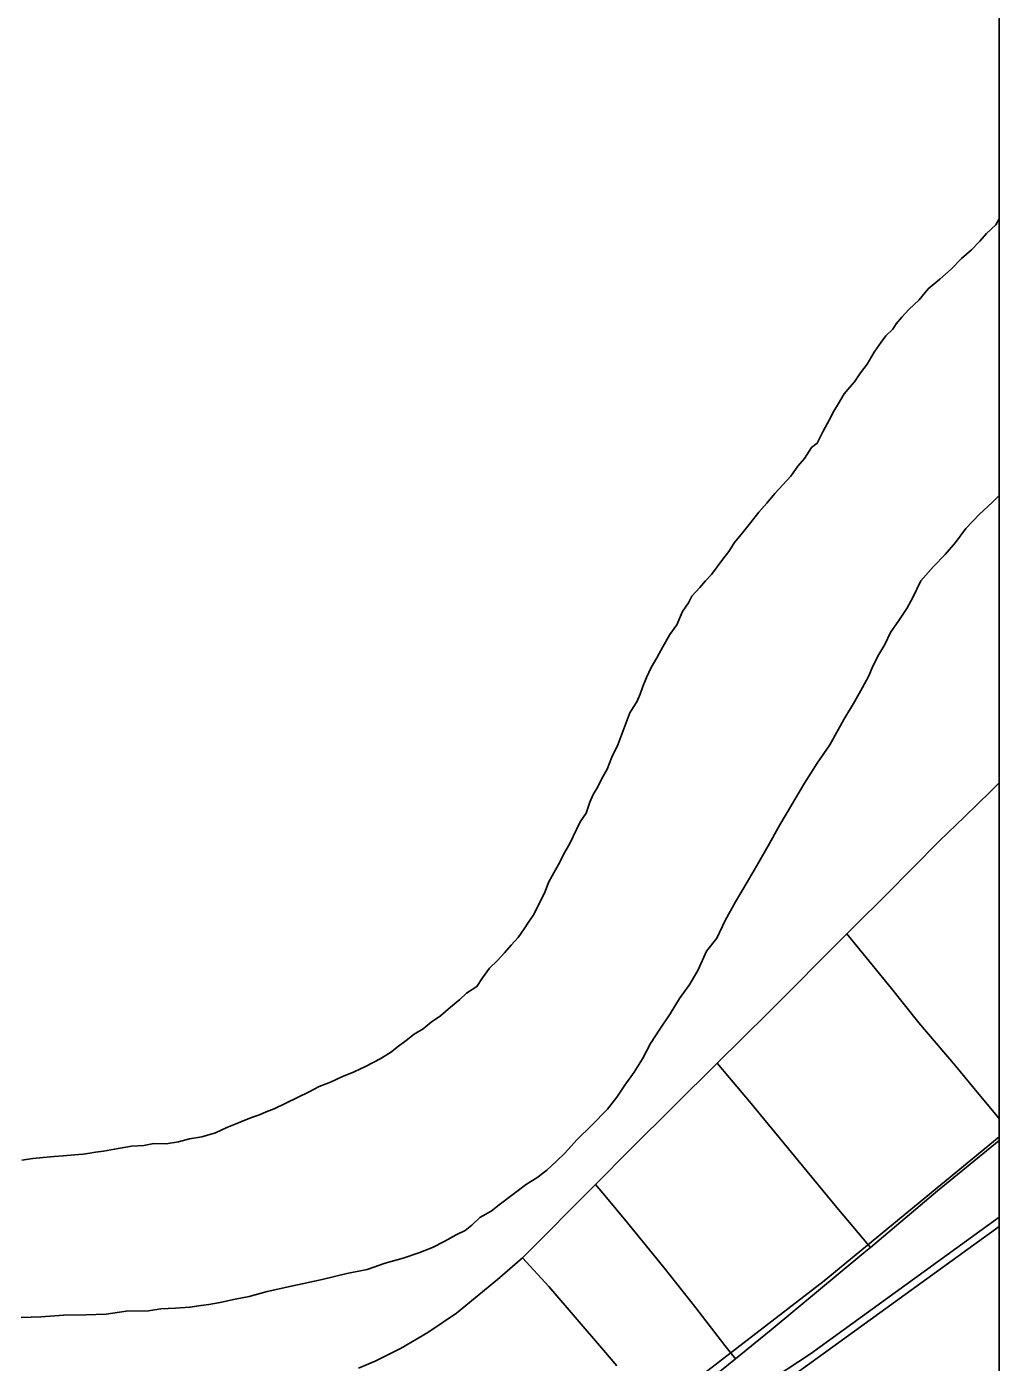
# Model space of a CAD drawing. Extents: x 2.1 to 73.9, y 4 to 26.
# Drawn here: x 48.593 to 48.7585, y 22.6448 to 22.8722 of the extents above; entities that cross this region are included whole.
import ezdxf

# ---------------------------------------------------------------- set-up
doc = ezdxf.new("R2010")
doc.units = 0
for name, color, linetype in [('GM_X_City_Street', 7, 'Continuous'), ('GM_X_County_Road', 7, 'Continuous'), ('GM_X_Major_River', 7, 'Continuous'), ('GM_X_Rail_Line', 7, 'Continuous'), ('SH_Data', 7, 'Continuous')]:
    doc.layers.add(name, color=color, linetype=linetype)

msp = doc.modelspace()

# ---------------------------------------------------------------- linework, layer by layer
at = {"layer": 'GM_X_City_Street'}
msp.add_line((48.67738, 22.66259), (48.68978, 22.67508), dxfattribs=at)
for points in [[(48.73258, 22.71774), (48.73389, 22.71905), (48.73917, 22.72429), (48.74834, 22.73357), (48.75259, 22.73767), (48.75705, 22.74198), (48.75853, 22.74348)], [(48.71052, 22.69571), (48.71918, 22.7043), (48.73258, 22.71774)], [(48.73258, 22.71774), (48.73432, 22.71561), (48.74017, 22.70846), (48.74482, 22.70262), (48.7511, 22.69529), (48.75425, 22.69142), (48.75815, 22.68672), (48.75853, 22.68626)], [(48.68978, 22.67508), (48.69577, 22.68111), (48.71052, 22.69571)], [(48.71052, 22.69571), (48.71262, 22.69323), (48.71602, 22.6892), (48.7309, 22.67116), (48.7345, 22.66686), (48.73659, 22.66437)], [(48.7014, 22.63518), (48.70433, 22.63767), (48.70884, 22.64151), (48.7136, 22.64538), (48.7197, 22.65033), (48.73546, 22.66342), (48.73659, 22.66437), (48.74799, 22.67398), (48.75853, 22.68256)], [(48.68978, 22.67508), (48.69164, 22.67285), (48.69522, 22.66856), (48.70147, 22.66088), (48.70687, 22.65406), (48.71181, 22.64768), (48.7136, 22.64538)], [(48.69344, 22.64421), (48.69113, 22.64685), (48.68182, 22.6577), (48.67738, 22.66259)]]:
    msp.add_lwpolyline(points, dxfattribs=at)
at = {"layer": 'GM_X_County_Road'}
msp.add_lwpolyline([(48.64944, 22.64378), (48.6523, 22.64499), (48.65673, 22.64719), (48.66126, 22.64984), (48.66612, 22.65314), (48.67309, 22.6589), (48.67738, 22.66259)], dxfattribs=at)
at = {"layer": 'GM_X_Major_River'}
for points in [[(48.75853, 22.83951), (48.75793, 22.83851), (48.75637, 22.83703), (48.7552, 22.83573), (48.75383, 22.83424), (48.75208, 22.83277), (48.75033, 22.83091), (48.74839, 22.82925), (48.74645, 22.82759), (48.74488, 22.82573), (48.74313, 22.82407), (48.74196, 22.82277), (48.74098, 22.82165), (48.74039, 22.82072), (48.73922, 22.81961), (48.73843, 22.81849), (48.73725, 22.81681), (48.73606, 22.81475), (48.73488, 22.81326), (48.73389, 22.81177), (48.73311, 22.81084), (48.73213, 22.80972), (48.73114, 22.80804), (48.73035, 22.80673), (48.72955, 22.80523), (48.72855, 22.80336), (48.72755, 22.80129), (48.72659, 22.80056), (48.7254, 22.79869), (48.72423, 22.79739), (48.72305, 22.79571), (48.72168, 22.79423), (48.72031, 22.79274), (48.71894, 22.79107), (48.71757, 22.78958), (48.7162, 22.78772), (48.71483, 22.78604), (48.71346, 22.78437), (48.71247, 22.78287), (48.71149, 22.78157), (48.7105, 22.78027), (48.70952, 22.77896), (48.70854, 22.77785), (48.70757, 22.77673), (48.7062, 22.77525), (48.7056, 22.77412), (48.70461, 22.77263), (48.70361, 22.77037), (48.70243, 22.7687), (48.70124, 22.76664), (48.70024, 22.76476), (48.69925, 22.76308), (48.69845, 22.76139), (48.69784, 22.75989), (48.69742, 22.75857), (48.69682, 22.75725), (48.69623, 22.75632), (48.69564, 22.75538), (48.6936, 22.74993), (48.6926, 22.74786), (48.69179, 22.7458), (48.6908, 22.74411), (48.69019, 22.7428), (48.6894, 22.74149), (48.6888, 22.74018), (48.68818, 22.73829), (48.68719, 22.7368), (48.68539, 22.73304), (48.6844, 22.73136), (48.6838, 22.73005), (48.68241, 22.72761), (48.68181, 22.72649), (48.6812, 22.72498), (48.6804, 22.7233), (48.6792, 22.72086), (48.67841, 22.71974), (48.67762, 22.71862), (48.67664, 22.71712), (48.67546, 22.71582), (48.67429, 22.71452), (48.67312, 22.71322)], [(48.75853, 22.83951), (48.75793, 22.83851), (48.75637, 22.83703), (48.7552, 22.83573), (48.75383, 22.83424), (48.75208, 22.83277), (48.75033, 22.83091), (48.74839, 22.82925), (48.74645, 22.82759), (48.74488, 22.82573), (48.74313, 22.82407), (48.74196, 22.82277), (48.74098, 22.82165), (48.74039, 22.82072), (48.73922, 22.81961), (48.73843, 22.81849), (48.73725, 22.81681), (48.73606, 22.81475), (48.73488, 22.81326), (48.73389, 22.81177), (48.73311, 22.81084), (48.73213, 22.80972), (48.73114, 22.80804), (48.73035, 22.80673), (48.72955, 22.80523), (48.72855, 22.80336), (48.72755, 22.80129), (48.72659, 22.80056), (48.7254, 22.79869), (48.72423, 22.79739), (48.72305, 22.79571), (48.72168, 22.79423), (48.72031, 22.79274), (48.71894, 22.79107), (48.71757, 22.78958), (48.7162, 22.78772), (48.71483, 22.78604), (48.71346, 22.78437), (48.71247, 22.78287), (48.71149, 22.78157), (48.7105, 22.78027), (48.70952, 22.77896), (48.70854, 22.77785), (48.70757, 22.77673), (48.7062, 22.77525), (48.7056, 22.77412), (48.70461, 22.77263), (48.70361, 22.77037), (48.70243, 22.7687), (48.70124, 22.76664), (48.70024, 22.76476), (48.69925, 22.76308), (48.69845, 22.76139), (48.69784, 22.75989), (48.69742, 22.75857), (48.69682, 22.75725), (48.69623, 22.75632), (48.69564, 22.75538), (48.6936, 22.74993), (48.6926, 22.74786), (48.69179, 22.7458), (48.6908, 22.74411), (48.69019, 22.7428), (48.6894, 22.74149), (48.6888, 22.74018), (48.68818, 22.73829), (48.68719, 22.7368), (48.68539, 22.73304), (48.6844, 22.73136), (48.6838, 22.73005), (48.68241, 22.72761), (48.68181, 22.72649), (48.6812, 22.72498), (48.6804, 22.7233), (48.6792, 22.72086), (48.67841, 22.71974), (48.67762, 22.71862), (48.67664, 22.71712), (48.67546, 22.71582), (48.67429, 22.71452), (48.67312, 22.71322)], [(48.59201, 22.65242), (48.59544, 22.65252), (48.59924, 22.65281), (48.60304, 22.6529), (48.60646, 22.653), (48.6099, 22.65349), (48.6137, 22.65358), (48.61579, 22.65391), (48.61827, 22.65403), (48.62074, 22.65416), (48.62265, 22.65449), (48.62398, 22.65465), (48.62589, 22.65498), (48.62818, 22.65549), (48.63085, 22.65599), (48.63391, 22.65686), (48.63773, 22.65772), (48.64327, 22.65891), (48.64747, 22.65994), (48.65091, 22.66061), (48.65397, 22.66167), (48.65703, 22.66255), (48.65972, 22.66343), (48.66202, 22.66432), (48.66413, 22.66541), (48.66606, 22.6665), (48.6676, 22.66722), (48.66876, 22.66814), (48.67012, 22.66943), (48.67205, 22.67052), (48.67341, 22.67163), (48.67805, 22.67512), (48.67979, 22.67621), (48.68153, 22.6775), (48.68309, 22.67898), (48.68464, 22.68046), (48.6866, 22.68269), (48.68913, 22.68509), (48.69186, 22.68787), (48.69343, 22.68992), (48.69481, 22.69198), (48.69638, 22.69421), (48.69777, 22.69646), (48.69916, 22.69908), (48.70074, 22.70151), (48.70252, 22.70412), (48.7041, 22.70674), (48.70587, 22.70917), (48.70726, 22.7116), (48.70867, 22.71479), (48.71044, 22.71703), (48.71184, 22.72003), (48.71363, 22.72321), (48.71562, 22.72658), (48.7176, 22.72995), (48.71939, 22.73313), (48.72118, 22.73632), (48.72316, 22.73968), (48.72535, 22.74343), (48.72752, 22.74679), (48.72969, 22.74996), (48.73207, 22.75427), (48.73386, 22.75727), (48.73525, 22.7597), (48.73625, 22.76157), (48.73705, 22.76345), (48.73805, 22.76532), (48.73904, 22.76701), (48.74004, 22.76907), (48.74142, 22.77113), (48.7428, 22.77318), (48.7438, 22.77505), (48.7452, 22.77787), (48.74735, 22.78028), (48.7493, 22.78232), (48.75106, 22.78437), (48.75283, 22.78679), (48.75517, 22.7892), (48.75731, 22.79123), (48.75853, 22.79239)], [(48.59201, 22.65242), (48.59544, 22.65252), (48.59924, 22.65281), (48.60304, 22.6529), (48.60646, 22.653), (48.6099, 22.65349), (48.6137, 22.65358), (48.61579, 22.65391), (48.61827, 22.65403), (48.62074, 22.65416), (48.62265, 22.65449), (48.62398, 22.65465), (48.62589, 22.65498), (48.62818, 22.65549), (48.63085, 22.65599), (48.63391, 22.65686), (48.63773, 22.65772), (48.64327, 22.65891), (48.64747, 22.65994), (48.65091, 22.66061), (48.65397, 22.66167), (48.65703, 22.66255), (48.65972, 22.66343), (48.66202, 22.66432), (48.66413, 22.66541), (48.66606, 22.6665), (48.6676, 22.66722), (48.66876, 22.66814), (48.67012, 22.66943), (48.67205, 22.67052), (48.67341, 22.67163), (48.67805, 22.67512), (48.67979, 22.67621), (48.68153, 22.6775), (48.68309, 22.67898), (48.68464, 22.68046), (48.6866, 22.68269), (48.68913, 22.68509), (48.69186, 22.68787), (48.69343, 22.68992), (48.69481, 22.69198), (48.69638, 22.69421), (48.69777, 22.69646), (48.69916, 22.69908), (48.70074, 22.70151), (48.70252, 22.70412), (48.7041, 22.70674), (48.70587, 22.70917), (48.70726, 22.7116), (48.70867, 22.71479), (48.71044, 22.71703), (48.71184, 22.72003), (48.71363, 22.72321), (48.71562, 22.72658), (48.7176, 22.72995), (48.71939, 22.73313), (48.72118, 22.73632), (48.72316, 22.73968), (48.72535, 22.74343), (48.72752, 22.74679), (48.72969, 22.74996), (48.73207, 22.75427), (48.73386, 22.75727), (48.73525, 22.7597), (48.73625, 22.76157), (48.73705, 22.76345), (48.73805, 22.76532), (48.73904, 22.76701), (48.74004, 22.76907), (48.74142, 22.77113), (48.7428, 22.77318), (48.7438, 22.77505), (48.7452, 22.77787), (48.74735, 22.78028), (48.7493, 22.78232), (48.75106, 22.78437), (48.75283, 22.78679), (48.75517, 22.7892), (48.75731, 22.79123), (48.75853, 22.79239)], [(48.67312, 22.71322), (48.67176, 22.71193), (48.67057, 22.71025), (48.66959, 22.70876), (48.66785, 22.70766), (48.66668, 22.70655), (48.66513, 22.70526), (48.66339, 22.70379), (48.66184, 22.70269), (48.66048, 22.70158), (48.65894, 22.70067), (48.65758, 22.69957), (48.65623, 22.69865), (48.65487, 22.69755), (48.65314, 22.69645), (48.65063, 22.69518), (48.64871, 22.69428), (48.6466, 22.69339), (48.64468, 22.69249), (48.64276, 22.69177), (48.64103, 22.69087), (48.63507, 22.68798), (48.63373, 22.68745), (48.63257, 22.68691), (48.63142, 22.68655), (48.63008, 22.68602), (48.62874, 22.68548), (48.62701, 22.68477), (48.62509, 22.68387), (48.62279, 22.68316), (48.6207, 22.68284), (48.61878, 22.68232), (48.61669, 22.68199), (48.6146, 22.68204), (48.61288, 22.68171), (48.61079, 22.68157), (48.60793, 22.68107), (48.60602, 22.68074), (48.60469, 22.68059), (48.60373, 22.68042), (48.60259, 22.68026), (48.60107, 22.68011), (48.59916, 22.67996), (48.59764, 22.67981), (48.59574, 22.67967), (48.59402, 22.67952), (48.59212, 22.67919)], [(48.67312, 22.71322), (48.67176, 22.71193), (48.67057, 22.71025), (48.66959, 22.70876), (48.66785, 22.70766), (48.66668, 22.70655), (48.66513, 22.70526), (48.66339, 22.70379), (48.66184, 22.70269), (48.66048, 22.70158), (48.65894, 22.70067), (48.65758, 22.69957), (48.65623, 22.69865), (48.65487, 22.69755), (48.65314, 22.69645), (48.65063, 22.69518), (48.64871, 22.69428), (48.6466, 22.69339), (48.64468, 22.69249), (48.64276, 22.69177), (48.64103, 22.69087), (48.63507, 22.68798), (48.63373, 22.68745), (48.63257, 22.68691), (48.63142, 22.68655), (48.63008, 22.68602), (48.62874, 22.68548), (48.62701, 22.68477), (48.62509, 22.68387), (48.62279, 22.68316), (48.6207, 22.68284), (48.61878, 22.68232), (48.61669, 22.68199), (48.6146, 22.68204), (48.61288, 22.68171), (48.61079, 22.68157), (48.60793, 22.68107), (48.60602, 22.68074), (48.60469, 22.68059), (48.60373, 22.68042), (48.60259, 22.68026), (48.60107, 22.68011), (48.59916, 22.67996), (48.59764, 22.67981), (48.59574, 22.67967), (48.59402, 22.67952), (48.59212, 22.67919)]]:
    msp.add_lwpolyline(points, dxfattribs=at)
at = {"layer": 'GM_X_Rail_Line'}
for points in [[(48.75853, 22.68316), (48.72871, 22.65868), (48.69925, 22.63596), (48.68489, 22.61564)], [(46.37711, 21.82964), (47.12758, 22.0728), (48.07818, 22.38437), (48.43367, 22.49981), (48.47937, 22.5158), (48.52401, 22.53278), (48.5733, 22.55674), (48.61543, 22.57739), (48.65067, 22.59609), (48.67554, 22.61161), (48.7021, 22.62796), (48.72324, 22.64236), (48.75853, 22.66792)], [(48.75853, 22.66952), (48.7264, 22.64623), (48.71016, 22.63555), (48.69187, 22.62383), (48.68119, 22.61952), (48.66855, 22.61613), (48.64163, 22.61058), (48.62108, 22.60729), (48.57484, 22.60246), (48.53846, 22.6001), (48.50651, 22.59763), (48.49374, 22.59506)]]:
    msp.add_lwpolyline(points, dxfattribs=at)
at = {"layer": 'SH_Data'}
msp.add_line((48.75853, 24.90511), (48.75853, 18.10511), dxfattribs=at)

doc.saveas('drawing.dxf')
